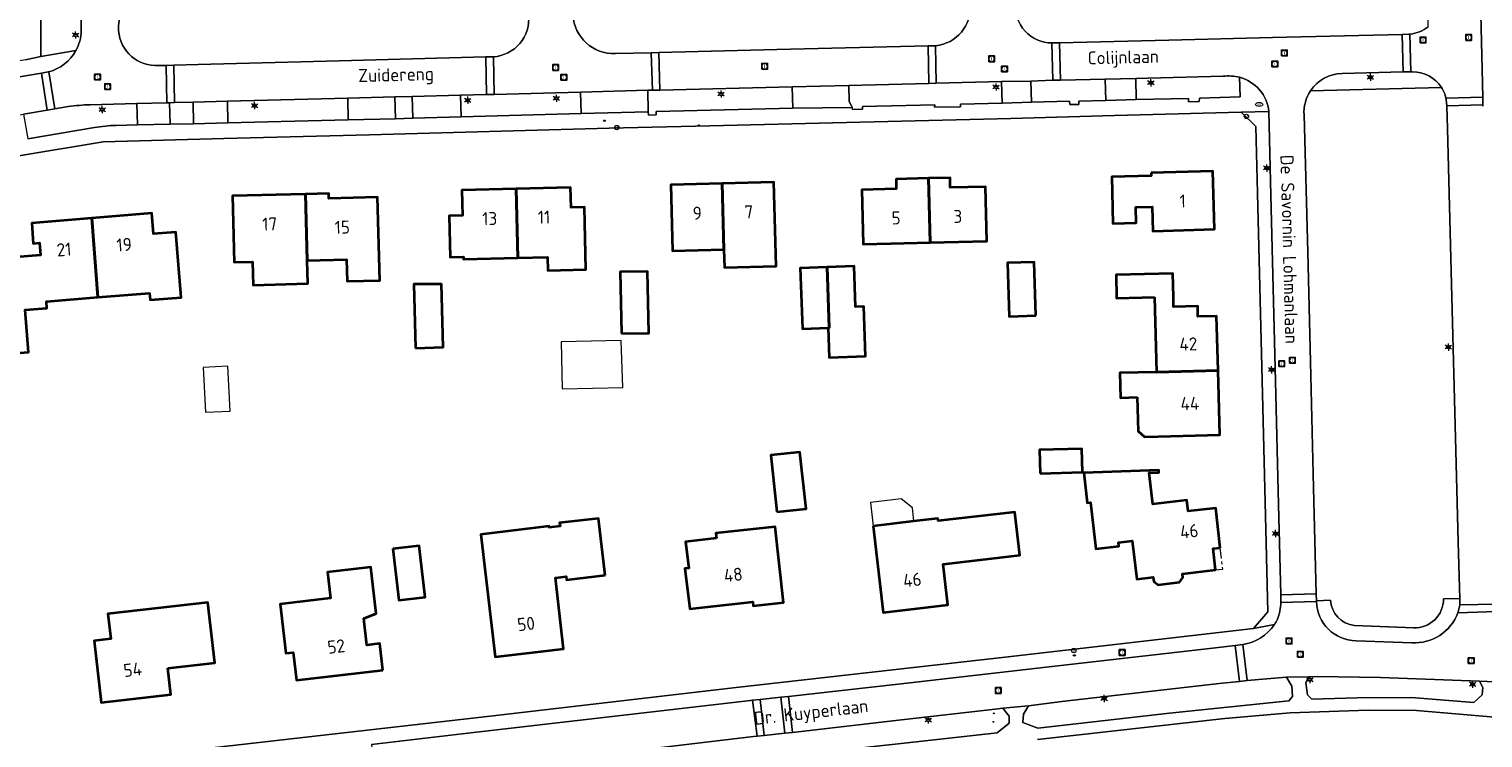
# Model space of a CAD drawing. Header units: metres. Extents: x 140853 to 145288, y 474558 to 480269.
# Tile 286 of 428: x 144275 to 144475, y 477973 to 478071. Entities that reach past the tile are written whole.
import ezdxf
from ezdxf.enums import TextEntityAlignment as Align

# ---------------------------------------------------------------- set-up
doc = ezdxf.new("R2010")
doc.units = ezdxf.units.M
doc.header["$MEASUREMENT"] = 0
doc.linetypes.add('AM-AS', pattern=[16, 10, -2, 2, -2])
for name, color, linetype, lineweight in [('B-WE-AM-AS_SPOOR_RAIL-G', 10, 'AM-AS', 18), ('B-WE-GR-GRAS_KRUIDENRIJK-G', 80, 'Continuous', 18), ('B-WE-KL-ET_LS_OV_LICHTMAST-S', 190, 'Continuous', 18), ('B-WE-KL-WATER_BRANDLEIDING_PUT-S', 150, 'Continuous', 18), ('B-WE-KL-WATER_PUT-S', 170, 'Continuous', 18), ('B-WE-OG-BEBOUWING-G', 7, 'Continuous', 35), ('B-WE-OG-BEBOUWING_BIJGEBOUW-G', 7, 'Continuous', 18), ('B-WE-OG-BEBOUWING_HUISNUMMER-T18', 10, 'Continuous', 18), ('B-WE-OG-BEBOUWING_STRAATNAAM-T18', 10, 'Continuous', 18), ('B-WE-OG-TERREIN_ERF-G', 7, 'Continuous', 18), ('B-WE-RI-GWA_RIOOLPUT-S', 30, 'Continuous', 18), ('B-WE-VH-VERHARDING_ASFALT-G', 252, 'Continuous', 18), ('B-WE-VH-VERHARDING_BETONSTRAATSTEEN-G', 252, 'Continuous', 18), ('B-WE-VH-VERHARDING_HALFVERHARDING-G', 252, 'Continuous', 18), ('B-WE-VH-VERHARDING_TEGEL-G', 252, 'Continuous', 18), ('B-WE-VW-AFSLUITPAAL-S', 7, 'Continuous', 18), ('X-XX-XX-ALGEMEEN-S', 7, 'Continuous', 18)]:
    doc.layers.add(name, color=color, linetype=linetype, lineweight=lineweight)
doc.styles.add('NLCS-ISO', font='txt')

# ---------------------------------------------------------------- blocks, each defined once
blk = doc.blocks.new('SIE-WEG_AFVALBAK_TYPE_01')
for radius in [0.25, 0.156]:
    blk.add_circle((0, 0), radius)
blk = doc.blocks.new('B-SIE-WEG_LICHTMAST-SO')
at = {"ltscale": 0.1}
for p, q in [((-1.1, 0.6), (-2.2, 1.3)), ((0, 1.3), (0, 2.5)), ((1.1, 0.6), (2.2, 1.3)), ((-1.1, -0.6), (-2.2, -1.3)), ((0, -1.3), (0, -2.5)), ((1.1, -0.6), (2.2, -1.3))]:
    blk.add_line(p, q, dxfattribs=at)
at = {"flags": 128}
for points in [[(-1.2, 0.5), (1.2, 0.5)], [(-1.2, -0.5), (1.2, -0.5)]]:
    blk.add_lwpolyline(points, dxfattribs=at)
at = {"ltscale": 0.1}
blk.add_circle((0, 0), 1.27, dxfattribs=at)
at = {"style": 'NLCS-ISO'}
blk.add_attdef('TYPE', text='', height=1.8, dxfattribs=at).set_placement((0, 2.5), align=Align.BOTTOM_CENTER)
blk = doc.blocks.new('SVW-AFSLUITPAAL-SO')
at = {"lineweight": 18}
blk.add_circle((0, 0), 1.5, dxfattribs=at)
at = {"lineweight": 18, "style": 'NLCS-ISO'}
blk.add_text('af', height=1.8, dxfattribs=at).set_placement((0, 0), align=Align.MIDDLE_CENTER)
blk = doc.blocks.new('SRI-PUT_INSPECTIE-SO')
at = {"lineweight": -3, "flags": 128}
blk.add_lwpolyline([(-2, -2), (2, -2), (2, 2), (-2, 2)], close=True, dxfattribs=at)
at = {"lineweight": -3, "ltscale": 1.5}
blk.add_circle((0, 0), 2, dxfattribs=at)
at = {"ltscale": 0.1, "style": 'NLCS-ISO'}
blk.add_text('I', height=2.5, dxfattribs=at).set_placement((0, 0), align=Align.MIDDLE_CENTER)
blk = doc.blocks.new('SIE-WEG_STRAATPOT_BRANDKRAAN-SO')
blk.add_ellipse((0, 0), major_axis=(-0.729, 0), ratio=0.685994)
at = {"style": 'NLCS-ISO'}
blk.add_text('BR', height=0.4, dxfattribs=at).set_placement((-0.3, -0.2))
blk = doc.blocks.new('SKL-WATERLEIDINGPUT-SO')
at = {"color": 0, "linetype": 'ByBlock', "lineweight": 18}
blk.add_ellipse((0, 0), major_axis=(2.5, 0), ratio=0.54, dxfattribs=at)
at = {"color": 0, "linetype": 'ByBlock', "lineweight": 18, "style": 'NLCS-ISO'}
blk.add_text('wl', height=1.8, dxfattribs=at).set_placement((0, 0), align=Align.MIDDLE_CENTER)

msp = doc.modelspace()

# ---------------------------------------------------------------- linework, layer by layer
at = {"layer": 'B-WE-AM-AS_SPOOR_RAIL-G', "ltscale": 0.2, "flags": 128}
msp.add_lwpolyline([(144439.217, 477999.198), (144438.256, 477999.088), (144438.578, 477996.132), (144439.554, 477996.234), (144439.217, 477999.198)], close=True, dxfattribs=at)
at = {"layer": 'B-WE-GR-GRAS_KRUIDENRIJK-G', "ltscale": 0.2, "flags": 128}
for points in [[(144355.754, 478067.343), (144360.719, 478067.468), (144361.775, 478067.491), (144378.021, 478067.903), (144398.933, 478068.418), (144399.93, 478068.441), (144399.93, 478068.441, 0.4130883), (144404.698, 478074.148), (144404.698, 478074.148, 0.4120628), (144399.765, 478079.08), (144399.765, 478079.08), (144399.559, 478079.081), (144398.717, 478079.07), (144374.26, 478078.49), (144357.643, 478078.09), (144355.677, 478078.027), (144354.624, 478077.996), (144354.624, 478077.996, 0.4135115), (144349.901, 478072.683), (144349.901, 478072.683, 0.4073083), (144355.754, 478067.343)], [(144464.324, 478069.996), (144465.224, 478070.02), (144465.372, 478070.042), (144465.372, 478070.042, 0.1491604), (144467.896, 478071.043), (144467.896, 478071.043), (144467.728, 478079.861), (144467.728, 478079.861, 0.1548468), (144464.852, 478080.706), (144464.852, 478080.706), (144463.819, 478080.658), (144449.529, 478080.295), (144436.113, 478079.963), (144416.714, 478079.485), (144415.671, 478079.432), (144415.671, 478079.432, 0.408676), (144410.941, 478074.286), (144410.941, 478074.286, 0.4329728), (144415.979, 478068.82), (144415.979, 478068.82), (144417.032, 478068.846), (144432.107, 478069.211), (144446.422, 478069.567), (144464.324, 478069.996)], [(144293.793, 478065.723), (144294.84, 478065.761), (144298.179, 478065.837), (144317.632, 478066.36), (144337.886, 478066.887), (144338.932, 478066.91), (144338.932, 478066.91, 0.4240898), (144343.786, 478072.655), (144343.786, 478072.655, 0.4064605), (144338.678, 478077.612), (144338.678, 478077.612), (144337.634, 478077.6), (144310.973, 478077.009), (144306.216, 478076.883), (144293.408, 478076.585), (144292.567, 478076.589), (144292.366, 478076.564), (144292.366, 478076.564, 0.4195417), (144287.228, 478070.511), (144287.228, 478070.511, 0.4113516), (144292.742, 478065.703), (144292.742, 478065.703), (144293.793, 478065.723)], [(144276.501, 478066.947), (144281.315, 478067.761), (144281.315, 478067.761, 0.124272), (144282.064, 478070.507), (144282.064, 478070.507), (144282.079, 478074.604), (144276.497, 478075.489), (144276.501, 478066.947)], [(144439.617, 478064.229), (144427.551, 478063.918), (144427.626, 478061.022), (144434.815, 478061.151), (144434.848, 478060.711), (144436.315, 478060.74), (144436.352, 478061.203), (144441.938, 478061.366), (144441.854, 478064.086), (144441.854, 478064.086, 0.0871855), (144439.617, 478064.229)], [(144472.042, 478000), (144471.712, 478012.544), (144471.106, 478035.548), (144470.56, 478057.012), (144470.457, 478060.158), (144470.44, 478060.552), (144470.44, 478060.552, 0.0181008), (144470.344, 478061.209), (144470.344, 478061.209, 0.0886633), (144469.745, 478062.686), (144469.745, 478062.686), (144451.672, 478062.226), (144451.672, 478062.226, 0.1614049), (144450.771, 478058.898), (144450.771, 478058.898), (144451.276, 478039.949), (144451.644, 478024.856), (144452.09, 478007.47), (144452.449, 477992.826), (144452.488, 477991.872), (144454.419, 477991.984), (144454.419, 477991.984, 0.3665869), (144457.729, 477988.477), (144457.729, 477988.477), (144465.902, 477988.165), (144465.902, 477988.165, 0.4299154), (144470.01, 477992.133), (144470.01, 477992.133), (144472.244, 477992.181), (144472.208, 477993.661), (144472.042, 478000)], [(144286.896, 478057.444), (144289.823, 478057.515), (144289.738, 478060.453), (144283.292, 478060.302), (144283.292, 478060.302, 0.0258331), (144280.276, 478060.032), (144280.276, 478060.032), (144278.428, 478059.741), (144277.381, 478059.563), (144274.087, 478059.011), (144274.678, 478055.608), (144283.905, 478057.144), (144283.905, 478057.144, -0.0428004), (144286.896, 478057.444)], [(144351.927, 477967.231), (144378.996, 477970.414), (144408.456, 477973.65), (144410.068, 477975), (144410.106, 477975.953), (144409.22, 477977.05), (144408.147, 477976.929), (144395.256, 477975.468), (144380.186, 477973.729), (144379.148, 477973.616), (144376.299, 477973.304), (144375.314, 477973.197), (144374.811, 477973.142), (144355.909, 477970.924), (144340.758, 477969.213), (144340.281, 477968.37), (144340.414, 477967.474), (144340.975, 477967.036), (144340.975, 477967.036, -0.1106997), (144346.531, 477967.409), (144346.531, 477967.409, 0.0444779), (144351.927, 477967.231)]]:
    msp.add_lwpolyline(points, format="xyb", close=True, dxfattribs=at)
for points in [[(144360.242, 478062.289), (144360.301, 478059.323), (144360.31, 478058.866), (144361.393, 478058.903), (144361.407, 478059.354), (144380.25, 478059.815), (144380.155, 478062.781), (144361.91, 478062.32), (144360.866, 478062.306), (144360.242, 478062.289)], [(144387.964, 478062.97), (144388.006, 478060.8), (144388.433, 478059.922), (144388.468, 478059.65), (144389.866, 478059.689), (144389.855, 478060.071), (144399.811, 478060.294), (144399.804, 478059.94), (144403.373, 478060.021), (144403.366, 478060.379), (144409.138, 478060.516), (144409.052, 478063.488), (144400.013, 478063.261), (144398.985, 478063.247), (144387.964, 478062.97)], [(144423.33, 478063.819), (144417.175, 478063.687), (144416.132, 478063.663), (144413.059, 478063.57), (144413.15, 478060.641), (144418.425, 478060.768), (144418.439, 478060.318), (144419.698, 478060.324), (144419.683, 478060.784), (144423.405, 478060.882), (144423.33, 478063.819)], [(144302.259, 478060.775), (144302.31, 478057.801), (144318.906, 478058.202), (144318.837, 478061.217), (144302.259, 478060.775)], [(144327.744, 478061.448), (144325.354, 478061.389), (144325.439, 478058.375), (144327.827, 478058.44), (144327.744, 478061.448)], [(144334.479, 478058.622), (144351.034, 478059.068), (144350.933, 478062.038), (144339.05, 478061.73), (144338.022, 478061.717), (144337.984, 478061.717), (144334.389, 478061.607), (144334.479, 478058.622)], [(144294.926, 478060.59), (144294.26, 478060.571), (144294.347, 478057.597), (144297.572, 478057.679), (144297.519, 478060.659), (144294.926, 478060.59)], [(144448.339, 477981.351), (144442.924, 477980.862), (144441.89, 477980.751), (144439.05, 477980.445), (144417.365, 477977.988), (144412.753, 477977.409), (144412.052, 477976.245), (144411.987, 477975.083), (144414.04, 477974.316), (144432.215, 477976.372), (144448.693, 477978.074), (144449.183, 477978.666), (144449.106, 477980.088), (144448.339, 477981.351)], [(144451.394, 477981.397), (144451.036, 477980.555), (144451.258, 477978.882), (144451.852, 477978.294), (144458.098, 477978.49), (144465.537, 477978.533), (144474.177, 477977.833), (144475.345, 477978.9), (144475.441, 477979.899), (144474.997, 477980.776), (144461.333, 477981.296), (144452.578, 477981.414), (144451.394, 477981.397)]]:
    msp.add_lwpolyline(points, close=True, dxfattribs=at)
msp.add_lwpolyline([(144604.064, 477956.953), (144607.46, 477985.935), (144607.555, 477986.749), (144595.982, 477988.257), (144595.982, 477988.257, 0.0845062), (144590.16, 477988.291), (144590.16, 477988.291, 0.0362379), (144576.753, 477983.945), (144576.753, 477983.945), (144563.663, 477978.331), (144563.663, 477978.331, -0.0840914), (144537.324, 477973.816), (144537.324, 477973.816), (144500, 477975.052), (144477.054, 477975.829), (144466.282, 477976.759), (144459.598, 477976.804), (144448.847, 477976.429), (144439.86, 477975.644), (144413.98, 477972.725)], format="xyb", dxfattribs=at)
at = {"layer": 'B-WE-OG-BEBOUWING-G', "ltscale": 0.2, "flags": 128}
for points in [[(144429.682, 478050.914), (144429.695, 478050.484), (144424.27, 478050.351), (144424.406, 478043.916), (144427.624, 478044.011), (144427.561, 478046.16), (144429.82, 478046.226), (144429.919, 478042.878), (144438.425, 478043.128), (144438.19, 478051.122), (144429.682, 478050.914)], [(144342.069, 478048.694), (144342.287, 478039.172), (144346.377, 478039.278), (144346.425, 478037.444), (144351.703, 478037.581), (144351.479, 478046.188), (144349.64, 478046.14), (144349.568, 478048.89), (144342.069, 478048.694)], [(144370.504, 478049.432), (144363.405, 478049.245), (144363.645, 478040.148), (144370.744, 478040.335), (144370.504, 478049.432)], [(144370.504, 478049.432), (144370.744, 478040.335), (144370.809, 478037.856), (144377.937, 478038.044), (144377.632, 478049.62), (144370.504, 478049.432)], [(144399.195, 478041.301), (144398.98, 478050.157), (144394.486, 478050.049), (144394.518, 478048.687), (144389.773, 478048.575), (144389.951, 478041.077), (144393.756, 478041.169), (144399.195, 478041.301)], [(144399.195, 478041.301), (144406.995, 478041.49), (144406.818, 478048.978), (144401.972, 478048.863), (144401.939, 478050.229), (144398.98, 478050.157), (144399.195, 478041.301)], [(144312.993, 478047.968), (144302.94, 478047.709), (144303.175, 478038.562), (144305.713, 478038.627), (144305.795, 478035.429), (144313.311, 478035.623), (144313.229, 478038.821), (144312.993, 478047.968)], [(144313.229, 478038.821), (144318.68, 478038.961), (144318.758, 478035.942), (144323.247, 478036.058), (144322.951, 478047.534), (144316.233, 478047.361), (144316.216, 478048.051), (144312.993, 478047.968), (144313.229, 478038.821)], [(144342.069, 478048.694), (144334.573, 478048.499), (144334.663, 478045.03), (144332.814, 478044.982), (144332.963, 478039.254), (144334.812, 478039.302), (144334.821, 478038.978), (144342.287, 478039.172), (144342.069, 478048.694)], [(144283.515, 478044.645), (144284.339, 478033.739), (144291.504, 478034.311), (144291.579, 478033.369), (144295.836, 478033.71), (144295.114, 478042.741), (144292.048, 478042.496), (144291.822, 478045.321), (144283.515, 478044.645)], [(144270.642, 478025.828), (144274.804, 478026.16), (144274.338, 478031.992), (144277.339, 478032.232), (144277.263, 478033.174), (144284.339, 478033.739), (144283.515, 478044.645), (144275.23, 478043.971), (144275.454, 478041.17), (144276.308, 478041.238), (144276.444, 478039.533), (144272.497, 478039.218), (144272.977, 478033.319), (144269.953, 478033.073), (144270.068, 478031.667), (144270.003, 478031.66), (144270.642, 478025.828)], [(144356.605, 478028.721), (144360.354, 478028.797), (144360.178, 478037.295), (144356.431, 478037.26), (144356.605, 478028.721)], [(144384.995, 478037.885), (144381.276, 478037.759), (144381.558, 478029.383), (144385.131, 478029.504), (144385.277, 478029.509), (144384.995, 478037.885)], [(144384.995, 478037.885), (144385.277, 478029.509), (144385.131, 478029.504), (144385.268, 478025.435), (144390.259, 478025.603), (144390.028, 478032.46), (144388.902, 478032.422), (144388.714, 478038.01), (144384.995, 478037.885)], [(144413.761, 478031.209), (144413.551, 478038.569), (144409.869, 478038.469), (144410.079, 478031.104), (144413.761, 478031.209)], [(144430.128, 478033.74), (144430.394, 478023.424), (144438.906, 478023.644), (144438.713, 478031.145), (144436.133, 478031.093), (144436.102, 478032.493), (144432.773, 478032.421), (144432.741, 478033.801), (144432.667, 478037.02), (144424.844, 478036.839), (144424.918, 478033.62), (144430.128, 478033.74)], [(144328.195, 478026.726), (144332.018, 478026.835), (144331.768, 478035.549), (144327.942, 478035.541), (144328.195, 478026.726)], [(144427.769, 478019.945), (144427.889, 478015.289), (144428.74, 478014.482), (144430.624, 478014.53), (144439.136, 478014.75), (144438.906, 478023.644), (144430.394, 478023.424), (144425.369, 478023.295), (144425.457, 478019.885), (144427.769, 478019.945)], [(144414.369, 478009.447), (144420.207, 478009.613), (144420.119, 478012.838), (144414.287, 478012.687), (144414.369, 478009.447)], [(144378.047, 478004.139), (144382.073, 478004.581), (144381.216, 478012.384), (144377.19, 478011.942), (144378.047, 478004.139)], [(144439.217, 477999.198), (144438.583, 478004.657), (144434.8, 478004.232), (144434.61, 478005.763), (144429.904, 478005.2), (144429.397, 478009.518), (144430.731, 478009.579), (144430.728, 478009.891), (144420.385, 478009.537), (144420.856, 478005.368), (144421.291, 478005.415), (144422.06, 477999.046), (144425.237, 477999.407), (144425.179, 477999.919), (144427.046, 478000.163), (144427.683, 477994.837), (144429.97, 477995.124), (144430.047, 477994.557), (144430.662, 477994.085), (144433.59, 477994.441), (144434.071, 477995.066), (144434.022, 477995.601), (144438.578, 477996.132), (144438.256, 477999.088), (144439.217, 477999.198)], [(144354.339, 477995.402), (144353.415, 478003.245), (144348.072, 478002.615), (144348.125, 478002.168), (144346.645, 478001.994), (144346.627, 478002.153), (144337.192, 478001.04), (144339.182, 477984.165), (144348.623, 477985.27), (144347.479, 477995.043), (144348.979, 477995.218), (144349.031, 477994.771), (144354.339, 477995.402)], [(144391.322, 478002.182), (144392.711, 477990.263), (144401.65, 477991.304), (144400.993, 477996.946), (144411.579, 477998.145), (144410.882, 478004.094), (144400.299, 478002.896), (144400.261, 478003.224), (144396.948, 478002.838), (144391.322, 478002.182)], [(144369.702, 478000.527), (144365.432, 478000.003), (144365.875, 477996.372), (144365.339, 477996.306), (144366.015, 477990.776), (144374.721, 477991.732), (144374.781, 477991.185), (144378.956, 477991.643), (144377.81, 478002.081), (144369.63, 478001.183), (144369.702, 478000.527)], [(144325.046, 477999.045), (144325.871, 477991.943), (144329.537, 477992.369), (144328.711, 477999.471), (144325.046, 477999.045)], [(144323.671, 477982.294), (144323.243, 477985.98), (144321.465, 477985.773), (144321.04, 477989.428), (144322.762, 477990.112), (144322.018, 477996.509), (144316.059, 477995.816), (144316.475, 477992.23), (144309.512, 477991.42), (144310.301, 477984.636), (144311.304, 477984.753), (144311.751, 477980.909), (144323.671, 477982.294)], [(144293.995, 477982.573), (144300.492, 477983.322), (144299.532, 477991.647), (144285.753, 477990.058), (144286.15, 477986.636), (144283.845, 477986.369), (144284.833, 477977.846), (144294.419, 477978.957), (144293.995, 477982.573)]]:
    msp.add_lwpolyline(points, close=True, dxfattribs=at)
at = {"layer": 'B-WE-OG-BEBOUWING_BIJGEBOUW-G', "ltscale": 0.2, "flags": 128}
for points in [[(144348.425, 478021.132), (144356.773, 478021.313), (144356.562, 478027.768), (144348.285, 478027.588), (144348.425, 478021.132)], [(144299.196, 478017.876), (144302.608, 478018.053), (144302.287, 478024.22), (144298.875, 478024.043), (144299.196, 478017.876)], [(144396.948, 478002.838), (144396.731, 478004.698), (144395.189, 478005.919), (144390.944, 478005.424), (144391.322, 478002.182), (144396.948, 478002.838)]]:
    msp.add_lwpolyline(points, close=True, dxfattribs=at)
at = {"layer": 'B-WE-OG-TERREIN_ERF-G', "ltscale": 0.2, "flags": 128}
for points in [[(144217.226, 477961.872), (144298.932, 477971.434), (144338.468, 477975.952), (144372.407, 477979.908), (144409.558, 477984.098), (144443.814, 477988.031), (144445.788, 477990.344), (144445.401, 478005.497), (144444.983, 478022.255), (144444.333, 478048.084), (144444.133, 478057.297), (144442.11, 478059.258), (144426.419, 478058.857), (144424.611, 478058.816), (144410.312, 478058.417), (144368.789, 478057.409), (144354.924, 478057.055), (144321.832, 478056.148), (144301.75, 478055.632), (144285.113, 478055.195), (144262.307, 478051.388)], [(144272.497, 478039.218), (144276.444, 478039.533), (144276.308, 478041.238), (144275.454, 478041.17), (144275.23, 478043.971), (144283.515, 478044.645), (144291.822, 478045.321), (144292.048, 478042.496), (144295.114, 478042.741), (144295.836, 478033.71), (144291.579, 478033.369), (144291.504, 478034.311), (144284.339, 478033.739), (144284.339, 478033.739), (144277.263, 478033.174), (144277.339, 478032.232), (144274.338, 478031.992)]]:
    msp.add_lwpolyline(points, dxfattribs=at)
for points in [[(144429.682, 478050.914), (144438.19, 478051.122), (144438.425, 478043.128), (144429.919, 478042.878), (144429.82, 478046.226), (144427.561, 478046.16), (144427.624, 478044.011), (144424.406, 478043.916), (144424.27, 478050.351), (144429.695, 478050.484), (144429.682, 478050.914)], [(144342.287, 478039.172), (144334.821, 478038.978), (144334.812, 478039.302), (144332.963, 478039.254), (144332.814, 478044.982), (144334.663, 478045.03), (144334.573, 478048.499), (144342.069, 478048.694), (144349.568, 478048.89), (144349.64, 478046.14), (144351.479, 478046.188), (144351.703, 478037.581), (144346.425, 478037.444), (144346.377, 478039.278), (144342.287, 478039.172)], [(144370.744, 478040.335), (144363.645, 478040.148), (144363.405, 478049.245), (144370.504, 478049.432), (144377.632, 478049.62), (144377.937, 478038.044), (144370.809, 478037.856), (144370.744, 478040.335)], [(144398.98, 478050.157), (144401.939, 478050.229), (144401.972, 478048.863), (144406.818, 478048.978), (144406.995, 478041.49), (144399.195, 478041.301), (144393.756, 478041.169), (144389.951, 478041.077), (144389.773, 478048.575), (144394.518, 478048.687), (144394.486, 478050.049), (144398.98, 478050.157)], [(144312.993, 478047.968), (144316.216, 478048.051), (144316.233, 478047.361), (144322.951, 478047.534), (144323.247, 478036.058), (144318.758, 478035.942), (144318.68, 478038.961), (144313.229, 478038.821), (144313.311, 478035.623), (144305.795, 478035.429), (144305.713, 478038.627), (144303.175, 478038.562), (144302.94, 478047.709), (144312.993, 478047.968)], [(144356.605, 478028.721), (144356.431, 478037.26), (144360.178, 478037.295), (144360.354, 478028.797), (144356.605, 478028.721)], [(144384.995, 478037.885), (144388.714, 478038.01), (144388.902, 478032.422), (144390.028, 478032.46), (144390.259, 478025.603), (144385.268, 478025.435), (144385.131, 478029.504), (144381.558, 478029.383), (144381.276, 478037.759), (144384.995, 478037.885)], [(144413.761, 478031.209), (144410.079, 478031.104), (144409.869, 478038.469), (144413.551, 478038.569), (144413.761, 478031.209)], [(144428.74, 478014.482), (144427.889, 478015.289), (144427.769, 478019.945), (144425.457, 478019.885), (144425.369, 478023.295), (144430.394, 478023.424), (144430.128, 478033.74), (144424.918, 478033.62), (144424.844, 478036.839), (144432.667, 478037.02), (144432.741, 478033.801), (144432.773, 478032.421), (144436.102, 478032.493), (144436.133, 478031.093), (144438.713, 478031.145), (144438.906, 478023.644), (144439.136, 478014.75), (144430.624, 478014.53), (144428.74, 478014.482)], [(144328.195, 478026.726), (144327.942, 478035.541), (144331.768, 478035.549), (144332.018, 478026.835), (144328.195, 478026.726)], [(144414.369, 478009.447), (144414.287, 478012.687), (144420.119, 478012.838), (144420.207, 478009.613), (144414.369, 478009.447)], [(144378.047, 478004.139), (144377.19, 478011.942), (144381.216, 478012.384), (144382.073, 478004.581), (144378.047, 478004.139)], [(144438.578, 477996.132), (144434.022, 477995.601), (144434.071, 477995.066), (144433.59, 477994.441), (144430.662, 477994.085), (144430.047, 477994.557), (144429.97, 477995.124), (144427.683, 477994.837), (144427.046, 478000.163), (144425.179, 477999.919), (144425.237, 477999.407), (144422.06, 477999.046), (144421.291, 478005.415), (144420.856, 478005.368), (144420.385, 478009.537), (144430.728, 478009.891), (144430.731, 478009.579), (144429.397, 478009.518), (144429.904, 478005.2), (144434.61, 478005.763), (144434.8, 478004.232), (144438.583, 478004.657), (144439.217, 477999.198), (144438.256, 477999.088), (144438.578, 477996.132)], [(144354.339, 477995.402), (144349.031, 477994.771), (144348.979, 477995.218), (144347.479, 477995.043), (144348.623, 477985.27), (144339.182, 477984.165), (144337.192, 478001.04), (144346.627, 478002.153), (144346.645, 478001.994), (144348.125, 478002.168), (144348.072, 478002.615), (144353.415, 478003.245), (144354.339, 477995.402)], [(144396.948, 478002.838), (144400.261, 478003.224), (144400.299, 478002.896), (144410.882, 478004.094), (144411.579, 477998.145), (144400.993, 477996.946), (144401.65, 477991.304), (144392.711, 477990.263), (144391.322, 478002.182), (144396.948, 478002.838)], [(144369.702, 478000.527), (144369.63, 478001.183), (144377.81, 478002.081), (144378.956, 477991.643), (144374.781, 477991.185), (144374.721, 477991.732), (144366.015, 477990.776), (144365.339, 477996.306), (144365.875, 477996.372), (144365.432, 478000.003), (144369.702, 478000.527)], [(144325.046, 477999.045), (144328.711, 477999.471), (144329.537, 477992.369), (144325.871, 477991.943), (144325.046, 477999.045)], [(144323.671, 477982.294), (144311.751, 477980.909), (144311.304, 477984.753), (144310.301, 477984.636), (144309.512, 477991.42), (144316.475, 477992.23), (144316.059, 477995.816), (144322.018, 477996.509), (144322.762, 477990.112), (144321.04, 477989.428), (144321.465, 477985.773), (144323.243, 477985.98), (144323.671, 477982.294)], [(144293.995, 477982.573), (144294.419, 477978.957), (144284.833, 477977.846), (144283.845, 477986.369), (144286.15, 477986.636), (144285.753, 477990.058), (144299.532, 477991.647), (144300.492, 477983.322), (144293.995, 477982.573)]]:
    msp.add_lwpolyline(points, close=True, dxfattribs=at)
at = {"layer": 'B-WE-VH-VERHARDING_ASFALT-G', "ltscale": 0.2, "flags": 128}
msp.add_lwpolyline([(144451.672, 478062.226, -0.2434288), (144456.013, 478064.623), (144456.013, 478064.623), (144464.465, 478064.828), (144464.324, 478069.996), (144446.422, 478069.567), (144432.107, 478069.211), (144417.032, 478068.846), (144417.175, 478063.687), (144423.33, 478063.819), (144427.551, 478063.918), (144439.617, 478064.229), (144439.617, 478064.229, -0.0871855), (144441.854, 478064.086), (144441.854, 478064.086, -0.3142921), (144445.912, 478059.359), (144445.912, 478059.359), (144446.211, 478047.81), (144446.848, 478022.152), (144447.27, 478005.156), (144447.584, 477992.712), (144452.449, 477992.826), (144452.09, 478007.47), (144451.644, 478024.856), (144451.276, 478039.949), (144450.771, 478058.898), (144450.771, 478058.898, -0.1614049), (144451.672, 478062.226)], format="xyb", close=True, dxfattribs=at)
at = {"layer": 'B-WE-VH-VERHARDING_BETONSTRAATSTEEN-G', "ltscale": 0.2, "flags": 128}
for points in [[(144479.772, 478082.196, 0.3587941), (144475.049, 478076.704), (144475.049, 478076.704), (144475.434, 478061.318), (144475.45, 478060.283), (144475.453, 478060.095)], [(144282.079, 478074.604), (144282.064, 478070.507), (144282.064, 478070.507, -0.124272), (144281.315, 478067.761), (144281.315, 478067.761, -0.2123412), (144277.616, 478064.858), (144277.616, 478064.858), (144278.428, 478059.741), (144280.276, 478060.032), (144280.276, 478060.032, -0.0258331), (144283.292, 478060.302), (144283.292, 478060.302), (144289.738, 478060.453), (144289.738, 478060.453), (144293.884, 478060.565), (144293.793, 478065.723), (144292.742, 478065.703), (144292.742, 478065.703, -0.4113516), (144287.228, 478070.511), (144287.228, 478070.511, -0.4195417), (144292.366, 478076.564)], [(144467.896, 478071.043, -0.1491604), (144465.372, 478070.042), (144465.372, 478070.042), (144465.519, 478064.856), (144465.722, 478064.854), (144465.722, 478064.854, -0.245439), (144469.745, 478062.686), (144469.745, 478062.686, -0.0886633), (144470.344, 478061.209), (144470.344, 478061.209), (144475.434, 478061.318), (144475.049, 478076.704)], [(144404.698, 478074.148, -0.4130883), (144399.93, 478068.441), (144399.93, 478068.441), (144400.013, 478063.261), (144409.052, 478063.488), (144413.059, 478063.57), (144416.132, 478063.663), (144415.979, 478068.82), (144415.979, 478068.82, -0.4329728), (144410.941, 478074.286)], [(144343.786, 478072.655, -0.4240898), (144338.932, 478066.91), (144338.932, 478066.91), (144339.05, 478061.73), (144350.933, 478062.038), (144360.231, 478062.284), (144360.242, 478062.289), (144360.866, 478062.306), (144360.719, 478067.468), (144355.754, 478067.343), (144355.754, 478067.343, -0.4073083), (144349.901, 478072.683)], [(144262.307, 478051.388), (144285.113, 478055.195), (144301.75, 478055.632), (144321.832, 478056.148), (144354.924, 478057.055), (144368.789, 478057.409), (144410.312, 478058.417), (144424.611, 478058.816), (144426.419, 478058.857), (144442.11, 478059.258), (144445.912, 478059.359), (144445.912, 478059.359, 0.3142921), (144441.854, 478064.086), (144441.854, 478064.086), (144441.938, 478061.366), (144436.352, 478061.203), (144436.315, 478060.74), (144434.848, 478060.711), (144434.815, 478061.151), (144427.626, 478061.022), (144423.405, 478060.882), (144419.683, 478060.784), (144419.698, 478060.324), (144418.439, 478060.318), (144418.425, 478060.768), (144413.15, 478060.641), (144409.138, 478060.516), (144403.366, 478060.379), (144403.373, 478060.021), (144399.804, 478059.94), (144399.811, 478060.294), (144389.855, 478060.071), (144389.866, 478059.689), (144388.468, 478059.65), (144388.433, 478059.922), (144380.25, 478059.815), (144361.407, 478059.354), (144361.393, 478058.903), (144360.31, 478058.866), (144360.301, 478059.323), (144351.034, 478059.068), (144334.479, 478058.622), (144327.827, 478058.44), (144325.439, 478058.375), (144318.906, 478058.202), (144302.31, 478057.801), (144297.572, 478057.679), (144294.347, 478057.597), (144289.823, 478057.515), (144286.896, 478057.444), (144286.896, 478057.444, 0.0428004), (144283.905, 478057.144), (144283.905, 478057.144), (144274.678, 478055.608)], [(144477.323, 477990.394), (144472, 477990.23), (144472, 477990.23, -0.3290375), (144465.64, 477986.077), (144465.64, 477986.077), (144457.953, 477986.336), (144457.953, 477986.336, -0.3994312), (144452.495, 477991.771), (144452.495, 477991.771), (144447.571, 477991.658), (144447.571, 477991.658, -0.0787318), (144447.112, 477989.334), (144447.112, 477989.334, -0.0330585), (144446.692, 477988.606), (144446.692, 477988.606, -0.2119296), (144442.32, 477985.843), (144442.32, 477985.843), (144442.924, 477980.862), (144448.339, 477981.351), (144448.371, 477981.354), (144451.394, 477981.397), (144452.578, 477981.414), (144461.333, 477981.296), (144474.997, 477980.776), (144478.218, 477980.653)], [(144322.101, 477972.04), (144335.41, 477973.595), (144355.329, 477975.892), (144374.392, 477978.125), (144374.658, 477978.152), (144375.752, 477978.266), (144378.588, 477978.56), (144379.645, 477978.669), (144394.796, 477980.36), (144416.825, 477982.902), (144438.556, 477985.366), (144441.279, 477985.711), (144442.32, 477985.843), (144442.32, 477985.843, 0.2119296), (144446.692, 477988.606), (144446.692, 477988.606), (144443.814, 477988.031), (144409.558, 477984.098), (144372.407, 477979.908), (144338.468, 477975.952), (144298.932, 477971.434)]]:
    msp.add_lwpolyline(points, format="xyb", dxfattribs=at)
for points in [[(144274.392, 478066.495), (144276.501, 478066.947), (144276.497, 478075.489)], [(144475.453, 478060.095), (144475.45, 478060.283), (144470.457, 478060.158), (144470.56, 478057.012), (144471.106, 478035.548), (144471.712, 478012.544), (144472.042, 478000), (144472.208, 477993.661), (144472.244, 477992.181), (144472.251, 477991.296), (144477.287, 477991.424)]]:
    msp.add_lwpolyline(points, dxfattribs=at)
for points in [[(144415.979, 478068.82), (144416.132, 478063.663), (144417.175, 478063.687), (144417.032, 478068.846), (144415.979, 478068.82)], [(144465.372, 478070.042), (144465.224, 478070.02), (144464.324, 478069.996), (144464.465, 478064.828), (144465.519, 478064.856), (144465.372, 478070.042)], [(144294.84, 478065.761), (144294.926, 478060.59), (144297.519, 478060.659), (144302.259, 478060.775), (144318.837, 478061.217), (144325.354, 478061.389), (144327.744, 478061.448), (144334.389, 478061.607), (144337.984, 478061.717), (144337.886, 478066.887), (144317.632, 478066.36), (144298.179, 478065.837), (144294.84, 478065.761)], [(144339.05, 478061.73), (144338.932, 478066.91), (144337.886, 478066.887), (144337.984, 478061.717), (144338.022, 478061.717), (144339.05, 478061.73)], [(144360.719, 478067.468), (144360.866, 478062.306), (144361.91, 478062.32), (144361.775, 478067.491), (144360.719, 478067.468)], [(144361.91, 478062.32), (144380.155, 478062.781), (144387.964, 478062.97), (144398.985, 478063.247), (144398.933, 478068.418), (144378.021, 478067.903), (144361.775, 478067.491), (144361.91, 478062.32)], [(144400.013, 478063.261), (144399.93, 478068.441), (144398.933, 478068.418), (144398.985, 478063.247), (144400.013, 478063.261)], [(144277.616, 478064.858), (144277.483, 478064.826), (144276.59, 478064.671), (144277.381, 478059.563), (144278.428, 478059.741), (144277.616, 478064.858)], [(144294.926, 478060.59), (144294.84, 478065.761), (144293.793, 478065.723), (144293.884, 478060.565), (144294.26, 478060.571), (144294.926, 478060.59)], [(144231.42, 478051.954), (144237.705, 478052.992), (144242.096, 478053.725), (144260.381, 478056.753), (144266.74, 478057.801), (144268.587, 478058.108), (144274.087, 478059.011), (144277.381, 478059.563), (144276.59, 478064.671), (144255.499, 478061.169), (144233.563, 478057.549), (144217.457, 478054.864), (144200.052, 478051.974), (144199.68, 478051.925), (144200.503, 478046.822), (144201.053, 478046.908), (144225.038, 478050.887), (144231.42, 478051.954)], [(144380.155, 478062.781), (144380.25, 478059.815), (144388.433, 478059.922), (144388.006, 478060.8), (144387.964, 478062.97), (144380.155, 478062.781)], [(144409.052, 478063.488), (144409.138, 478060.516), (144413.15, 478060.641), (144413.059, 478063.57), (144409.052, 478063.488)], [(144427.626, 478061.022), (144427.551, 478063.918), (144423.33, 478063.819), (144423.405, 478060.882), (144427.626, 478061.022)], [(144302.31, 478057.801), (144302.259, 478060.775), (144297.519, 478060.659), (144297.572, 478057.679), (144302.31, 478057.801)], [(144325.439, 478058.375), (144325.354, 478061.389), (144318.837, 478061.217), (144318.906, 478058.202), (144325.439, 478058.375)], [(144327.827, 478058.44), (144334.479, 478058.622), (144334.389, 478061.607), (144327.744, 478061.448), (144327.827, 478058.44)], [(144360.242, 478062.289), (144360.231, 478062.284), (144350.933, 478062.038), (144351.034, 478059.068), (144360.301, 478059.323), (144360.242, 478062.289)], [(144294.26, 478060.571), (144293.884, 478060.565), (144289.738, 478060.453), (144289.823, 478057.515), (144294.347, 478057.597), (144294.26, 478060.571)], [(144452.488, 477991.872), (144452.449, 477992.826), (144447.584, 477992.712), (144447.571, 477991.658), (144452.495, 477991.771), (144452.488, 477991.872)], [(144409.22, 477977.05), (144412.753, 477977.409), (144417.365, 477977.988), (144439.05, 477980.445), (144441.89, 477980.751), (144441.279, 477985.711), (144438.556, 477985.366), (144416.825, 477982.902), (144394.796, 477980.36), (144379.645, 477978.669), (144380.186, 477973.729), (144395.256, 477975.468), (144408.147, 477976.929), (144409.22, 477977.05)], [(144442.32, 477985.843), (144441.279, 477985.711), (144441.89, 477980.751), (144442.924, 477980.862), (144442.32, 477985.843)], [(144378.588, 477978.56), (144375.752, 477978.266), (144376.299, 477973.304), (144379.148, 477973.616), (144378.588, 477978.56)], [(144379.148, 477973.616), (144380.186, 477973.729), (144379.645, 477978.669), (144378.588, 477978.56), (144379.148, 477973.616)], [(144374.658, 477978.152), (144374.392, 477978.125), (144355.329, 477975.892), (144335.41, 477973.595), (144322.101, 477972.04), (144322.727, 477967.09), (144335.911, 477968.665), (144337.177, 477968.808), (144340.758, 477969.213), (144355.909, 477970.924), (144374.811, 477973.142), (144375.314, 477973.197), (144374.658, 477978.152)], [(144375.752, 477978.266), (144374.658, 477978.152), (144375.314, 477973.197), (144376.299, 477973.304), (144375.752, 477978.266)]]:
    msp.add_lwpolyline(points, close=True, dxfattribs=at)
for points in [[(144276.59, 478064.671), (144277.483, 478064.826), (144277.616, 478064.858), (144277.616, 478064.858, 0.2123412), (144281.315, 478067.761), (144281.315, 478067.761), (144276.501, 478066.947), (144274.392, 478066.495), (144254.445, 478063.201), (144233.021, 478059.593), (144217.254, 478056.851), (144204.74, 478054.771), (144196.804, 478053.644), (144193.579, 478053.15), (144193.579, 478053.15, 0.2656174), (144198.442, 478051.716), (144198.442, 478051.716), (144198.655, 478051.748), (144199.68, 478051.925), (144200.052, 478051.974), (144217.457, 478054.864), (144233.563, 478057.549), (144255.499, 478061.169), (144276.59, 478064.671)], [(144456.013, 478064.623, 0.2434288), (144451.672, 478062.226), (144451.672, 478062.226), (144469.745, 478062.686), (144469.745, 478062.686, 0.245439), (144465.722, 478064.854), (144465.722, 478064.854), (144465.519, 478064.856), (144464.465, 478064.828), (144456.013, 478064.623)], [(144475.45, 478060.283), (144475.434, 478061.318), (144470.344, 478061.209), (144470.344, 478061.209, -0.0181008), (144470.44, 478060.552), (144470.44, 478060.552), (144470.457, 478060.158), (144475.45, 478060.283)], [(144447.571, 477991.658), (144447.584, 477992.712), (144447.27, 478005.156), (144446.848, 478022.152), (144446.211, 478047.81), (144445.912, 478059.359), (144442.11, 478059.258), (144444.133, 478057.297), (144444.333, 478048.084), (144444.983, 478022.255), (144445.401, 478005.497), (144445.788, 477990.344), (144443.814, 477988.031), (144446.692, 477988.606), (144446.692, 477988.606, 0.0330585), (144447.112, 477989.334), (144447.112, 477989.334, 0.0787318), (144447.571, 477991.658)], [(144477.317, 477990.519), (144477.31, 477990.607), (144477.287, 477991.424), (144472.251, 477991.296), (144472.251, 477991.296, -0.038534), (144472, 477990.23), (144472, 477990.23), (144477.323, 477990.394), (144477.32, 477990.463), (144477.317, 477990.519)]]:
    msp.add_lwpolyline(points, format="xyb", close=True, dxfattribs=at)
at = {"layer": 'B-WE-VH-VERHARDING_HALFVERHARDING-G', "ltscale": 0.2, "flags": 128}
msp.add_lwpolyline([(144413.98, 477972.725), (144439.86, 477975.644), (144448.847, 477976.429), (144459.598, 477976.804), (144466.282, 477976.759), (144477.054, 477975.829), (144500, 477975.052), (144537.324, 477973.816), (144537.324, 477973.816, 0.0840914), (144563.663, 477978.331), (144563.663, 477978.331), (144576.753, 477983.945), (144576.753, 477983.945, -0.0362379), (144590.16, 477988.291), (144590.16, 477988.291, -0.0845062), (144595.982, 477988.257), (144595.982, 477988.257), (144607.555, 477986.749), (144625.506, 477984.41)], format="xyb", dxfattribs=at)
msp.add_lwpolyline([(144478.218, 477980.653), (144474.997, 477980.776), (144475.441, 477979.899), (144475.345, 477978.9), (144474.177, 477977.833), (144465.537, 477978.533), (144458.098, 477978.49), (144451.852, 477978.294), (144451.258, 477978.882), (144451.036, 477980.555), (144451.394, 477981.397), (144448.371, 477981.354), (144448.339, 477981.351), (144449.106, 477980.088), (144449.183, 477978.666), (144448.693, 477978.074), (144432.215, 477976.372), (144414.04, 477974.316), (144411.987, 477975.083), (144412.052, 477976.245), (144412.753, 477977.409), (144409.22, 477977.05), (144410.106, 477975.953), (144410.068, 477975), (144408.456, 477973.65), (144378.996, 477970.414)], dxfattribs=at)
at = {"layer": 'B-WE-VH-VERHARDING_TEGEL-G', "ltscale": 0.2, "flags": 128}
msp.add_lwpolyline([(144472.251, 477991.296), (144472.244, 477992.181), (144470.01, 477992.133), (144470.01, 477992.133, -0.4299154), (144465.902, 477988.165), (144465.902, 477988.165), (144457.729, 477988.477), (144457.729, 477988.477, -0.3665869), (144454.419, 477991.984), (144454.419, 477991.984), (144452.488, 477991.872), (144452.495, 477991.771), (144452.495, 477991.771, 0.3994312), (144457.953, 477986.336), (144457.953, 477986.336), (144465.64, 477986.077), (144465.64, 477986.077, 0.3290375), (144472, 477990.23), (144472, 477990.23, 0.038534), (144472.251, 477991.296)], format="xyb", close=True, dxfattribs=at)

# ---------------------------------------------------------------- block references
at = {"layer": 'B-WE-KL-ET_LS_OV_LICHTMAST-S', "xscale": 0.2, "yscale": 0.2, "zscale": 0.2}
for p in [(144281.281, 478069.914), (144408.291, 478062.746), (144429.636, 478063.327), (144459.93, 478064.09), (144335.384, 478060.918), (144347.614, 478061.181), (144370.347, 478061.773), (144284.962, 478059.623), (144305.986, 478060.178), (144445.618, 478051.555), (144470.682, 478026.868), (144446.292, 478023.74), (144446.844, 478001.15), (144451.576, 477980.996), (144474.028, 477980.369), (144423.197, 477978.402), (144398.934, 477975.434)]:
    msp.add_blockref('B-SIE-WEG_LICHTMAST-SO', p, dxfattribs=at)
at = {"layer": 'B-WE-KL-WATER_BRANDLEIDING_PUT-S', "xscale": 0.2, "yscale": 0.2, "zscale": 0.2}
for p in [(144354.255, 478058.086), (144419.086, 477984.339)]:
    msp.add_blockref('SIE-WEG_STRAATPOT_BRANDKRAAN-SO', p, dxfattribs=at)
at = {"layer": 'B-WE-KL-WATER_PUT-S', "xscale": 0.2, "yscale": 0.2, "zscale": 0.2}
msp.add_blockref('SKL-WATERLEIDINGPUT-SO', (144444.582, 478060.338), dxfattribs=at)
at = {"layer": 'B-WE-RI-GWA_RIOOLPUT-S', "xscale": 0.2, "yscale": 0.2, "zscale": 0.2}
for p in [(144467.19, 478069.218), (144473.485, 478069.579), (144407.67, 478066.631), (144448.051, 478067.43), (144347.509, 478065.426), (144376.355, 478065.594), (144409.45, 478065.237), (144446.735, 478065.92), (144284.302, 478064.131), (144285.704, 478062.802), (144348.656, 478064.07), (144447.698, 478024.569), (144449.169, 478025.046), (144448.694, 477986.322), (144425.675, 477984.736), (144450.247, 477984.493), (144473.837, 477983.629), (144408.583, 477979.503)]:
    msp.add_blockref('SRI-PUT_INSPECTIE-SO', p, dxfattribs=at)
at = {"layer": 'B-WE-VW-AFSLUITPAAL-S', "xscale": 0.2, "yscale": 0.2, "zscale": 0.2}
for p in [(144442.822, 478058.695), (144355.945, 478057.155), (144419.01, 477985.008)]:
    msp.add_blockref('SVW-AFSLUITPAAL-SO', p, dxfattribs=at)
at = {"layer": 'X-XX-XX-ALGEMEEN-S', "xscale": 0.2, "yscale": 0.2, "zscale": 0.2}
for p in [(144367.28, 478057.468), (144407.906, 477975.178), (144407.965, 477976.353)]:
    msp.add_blockref('SIE-WEG_AFVALBAK_TYPE_01', p, dxfattribs=at)

# ---------------------------------------------------------------- texts
at = {"layer": 'B-WE-OG-BEBOUWING_HUISNUMMER-T18', "style": 'NLCS-ISO'}
for s, rotation, p in [('1', 1.4, (144434.034, 478047.019)), ('17', 1.5, (144308.07, 478043.84)), ('13', 1.5, (144338.425, 478044.598)), ('11', 1.5, (144345.923, 478044.793)), ('9', 1.5, (144367.06, 478045.34)), ('7', 1.5, (144374.174, 478045.527)), ('5', 1.4, (144394.488, 478044.685)), ('3', 1.4, (144403.01, 478044.887)), ('15', 1.5, (144318.083, 478043.407)), ('21', 4.6, (144279.697, 478040.321)), ('19', 4.6, (144287.993, 478040.996)), ('42', 1.5, (144434.811, 478027.292)), ('44', 1.5, (144435.022, 478019.094)), ('46', 6.6, (144434.927, 478001.466)), ('48', 6.3, (144372.019, 477995.459)), ('46', 6.7, (144396.718, 477994.757)), ('50', 6.7, (144343.438, 477988.69)), ('52', 6.6, (144317.249, 477985.575)), ('54', 6.6, (144289.166, 477982.375))]:
    msp.add_text(s, height=1.8, rotation=rotation, dxfattribs=at).set_placement(p, align=Align.MIDDLE_CENTER)
at = {"layer": 'B-WE-OG-BEBOUWING_STRAATNAAM-T18', "style": 'NLCS-ISO'}
for s, rotation, p in [('Colijnlaan', 1.4, (144425.827, 478066.865)), ('Zuidereng', 1.5, (144325.5, 478064.453)), ('De Savornin Lohmanlaan', 271.5, (144448.749, 478040.356)), ('Dr. Kuyperlaan', 6.5, (144382.765, 477976.532))]:
    msp.add_text(s, height=1.8, rotation=rotation, dxfattribs=at).set_placement(p, align=Align.MIDDLE_CENTER)

doc.saveas('drawing.dxf')
